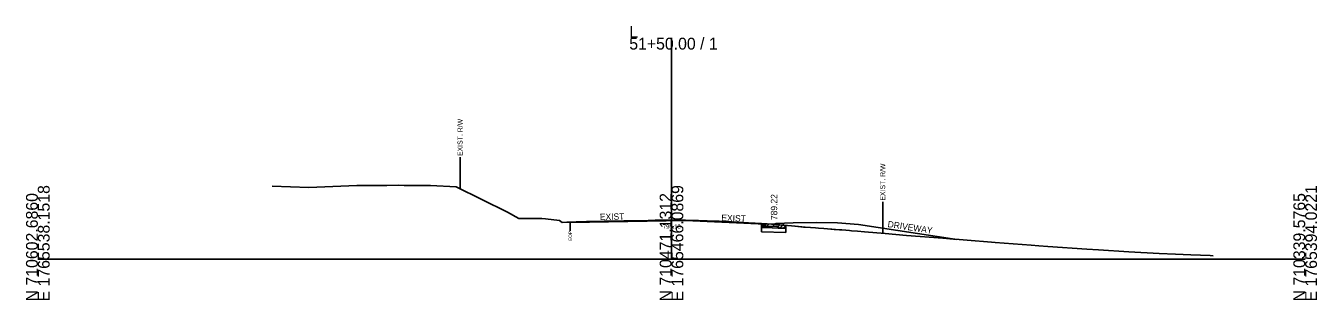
# Model space of a CAD drawing. Extents: x -26 to 5303, y -10 to 9578.
# Drawn here: x 3997.2 to 4302.8, y 1490.3 to 1555.1 of the extents above; entities that cross this region are included whole.
import ezdxf

# ---------------------------------------------------------------- set-up
doc = ezdxf.new("R2010")
doc.units = 0
for name, color, linetype in [('Exist Cross Section Cell', 7, 'Continuous'), ('Exist XS Ground Line', 7, 'Continuous'), ('Old_Level_10', 7, 'Continuous'), ('Old_Level_3', 7, 'Continuous'), ('Prop CMT Conc Surface', 7, 'Continuous'), ('Prop CMT Pvmt Course 1', 7, 'Continuous'), ('Prop CMT Pvmt Course 1 CG', 7, 'Continuous'), ('Prop CMT Pvmt Course 2', 7, 'Continuous'), ('Prop CMT Pvmt Course 3', 7, 'Continuous'), ('Prop CMT Pvmt Surface', 7, 'Continuous'), ('Prop CMT Subgrade Earthwork', 7, 'Continuous'), ('Prop Shade Light', 7, 'Continuous'), ('Prop XS Earthwork Shape', 7, 'Continuous'), ('Prop XS Hydro Elevations', 7, 'Continuous'), ('Prop XS SE Text', 7, 'Continuous'), ('Prop XS Side Slope Text', 7, 'Continuous'), ('Scratch_Level_5', 7, 'Continuous')]:
    doc.layers.add(name, color=color, linetype=linetype)

msp = doc.modelspace()

# ---------------------------------------------------------------- linework, layer by layer
at = {"layer": 'Exist Cross Section Cell'}
for p, q in [((4150, 1500), (4150, 1552.31)), ((4000, 1500), (4150, 1500)), ((4150, 1500), (4300, 1500))]:
    msp.add_line(p, q, dxfattribs=at)
at = {"layer": 'Exist XS Ground Line'}
msp.add_lwpolyline([(4055.5, 1517.22), (4064.14, 1516.93), (4075.55, 1517.39), (4082.59, 1517.38), (4085.31, 1517.44), (4086.72, 1517.4), (4088.88, 1517.41), (4092.94, 1517.41), (4099.04, 1517.1), (4111.2, 1511.09), (4113.84, 1509.61), (4118.91, 1509.61), (4119.34, 1509.61), (4120.2, 1509.51), (4123.48, 1509.12), (4124.08, 1508.66), (4125.24, 1508.72), (4126.02, 1508.75), (4127.44, 1508.8), (4128.27, 1508.81), (4128.68, 1508.83), (4129.46, 1508.84), (4129.91, 1508.86), (4131.38, 1508.9), (4132.76, 1508.92), (4134.05, 1508.94), (4135.61, 1508.96), (4136.9, 1508.98), (4138.46, 1509), (4139.25, 1509.02), (4140.58, 1509.04), (4141.31, 1509.06), (4142.43, 1509.08), (4144.46, 1509.15), (4147.01, 1509.19), (4147.95, 1509.19), (4150.11, 1509.18), (4152.72, 1509.15), (4153.48, 1509.15), (4154.86, 1509.14), (4155.57, 1509.13), (4157.16, 1509.08), (4158.42, 1509.02), (4160.07, 1508.97), (4161.27, 1508.94), (4162.72, 1508.86), (4164.12, 1508.79), (4165.27, 1508.75), (4166.97, 1508.66), (4169.02, 1508.52), (4169.82, 1508.47), (4170.48, 1508.43), (4172.67, 1508.3), (4175.68, 1508.07), (4178.37, 1507.84), (4180.88, 1507.6), (4181.22, 1507.57), (4181.63, 1507.54), (4184.07, 1507.36), (4184.78, 1507.3), (4186.09, 1507.2), (4186.92, 1507.13), (4187.93, 1507.06), (4189.77, 1506.92), (4190.31, 1506.89), (4191.29, 1506.81), (4192.13, 1506.79), (4192.62, 1506.7), (4193.99, 1506.6), (4195.69, 1506.44), (4200.58, 1506.06), (4205.65, 1505.61), (4214.22, 1504.92), (4225.76, 1504.01), (4226.65, 1503.91), (4235.17, 1503.28), (4236.94, 1503.15), (4239.08, 1503), (4248.34, 1502.35), (4251.05, 1502.16), (4258.24, 1501.72), (4265.43, 1501.29), (4269.33, 1501.17), (4272.97, 1501), (4277.48, 1500.84), (4278.23, 1500.79)], dxfattribs=at)
at = {"layer": 'Old_Level_10'}
for p, q in [((4099.94, 1524.05), (4099.94, 1516.65)), ((4200, 1513.51), (4200, 1506.11)), ((4126.02, 1508.75), (4126.02, 1506.7))]:
    msp.add_line(p, q, dxfattribs=at)
at = {"layer": 'Prop CMT Conc Surface'}
msp.add_lwpolyline([(4172.27, 1508.36), (4174.27, 1508.22)], dxfattribs=at)
at = {"layer": 'Prop CMT Pvmt Course 1'}
for q in [(4126.03, 1508.63), (4172.26, 1508.23)]:
    msp.add_line((4153.28, 1509.11), q, dxfattribs=at)
at = {"layer": 'Prop CMT Pvmt Course 1 CG'}
for points in [[(4172.27, 1507.77), (4175.27, 1507.68), (4175.61, 1507.34)], [(4172.27, 1507.44), (4172.27, 1507.77)], [(4175.61, 1507.34), (4172.27, 1507.44)]]:
    msp.add_lwpolyline(points, dxfattribs=at)
at = {"layer": 'Prop CMT Pvmt Course 2'}
for points in [[(4171.27, 1507.8), (4171.27, 1508.14)], [(4171.27, 1508.14), (4172.27, 1508.11)], [(4172.27, 1507.77), (4171.27, 1507.8)], [(4172.27, 1508.11), (4172.27, 1507.77)]]:
    msp.add_lwpolyline(points, dxfattribs=at)
at = {"layer": 'Prop CMT Pvmt Course 3'}
for points in [[(4171.27, 1507.8), (4172.27, 1507.77)], [(4171.27, 1507.47), (4171.27, 1507.8)], [(4172.27, 1507.44), (4171.27, 1507.47)], [(4172.27, 1507.77), (4172.27, 1507.44)]]:
    msp.add_lwpolyline(points, dxfattribs=at)
at = {"layer": 'Prop CMT Pvmt Surface'}
for p, q in [((4153.28, 1509.24), (4126.02, 1508.75)), ((4153.28, 1509.24), (4172.27, 1508.36)), ((4171.27, 1508.38), (4172.27, 1508.36)), ((4172.27, 1508.36), (4174.27, 1508.22)), ((4174.27, 1508.22), (4174.77, 1508.38)), ((4174.77, 1508.38), (4178.77, 1508.54)), ((4178.77, 1508.54), (4184.27, 1508.65)), ((4184.27, 1508.65), (4189.27, 1508.55)), ((4189.27, 1508.55), (4194.27, 1508.15)), ((4194.27, 1508.15), (4217.56, 1504.66))]:
    msp.add_line(p, q, dxfattribs=at)
at = {"layer": 'Prop CMT Subgrade Earthwork'}
msp.add_line((4171.27, 1507.47), (4171.27, 1508.38), dxfattribs=at)
for points in [[(4171.27, 1507.47), (4172.27, 1507.44)], [(4172.27, 1507.44), (4175.61, 1507.34), (4176.74, 1508.46)]]:
    msp.add_lwpolyline(points, dxfattribs=at)
at = {"layer": 'Prop Shade Light'}
for p, q in [((4171.27, 1507.47), (4171.27, 1506.47)), ((4177.04, 1506.3), (4177.04, 1507.3)), ((4171.27, 1506.47), (4177.04, 1506.3))]:
    msp.add_line(p, q, dxfattribs=at)
for points in [[(4175.61, 1507.34), (4175.23, 1507.35), (4173.86, 1507.39), (4172.48, 1507.43), (4172.27, 1507.44), (4171.27, 1507.47)], [(4177.04, 1507.3), (4176.59, 1507.31), (4175.61, 1507.34)]]:
    msp.add_lwpolyline(points, dxfattribs=at)
at = {"layer": 'Prop XS Earthwork Shape'}
for points in [[(4129.46, 1508.84), (4129.91, 1508.86), (4131.2, 1508.88), (4132.76, 1508.92), (4133.22, 1508.92), (4134.05, 1508.94), (4135.06, 1508.95), (4135.61, 1508.96), (4137.5, 1508.99), (4138.74, 1509.01), (4139.25, 1509.02), (4140.58, 1509.04), (4141.31, 1509.06), (4142.43, 1509.08), (4144.46, 1509.15), (4146.11, 1509.17), (4147.01, 1509.19), (4147.95, 1509.19), (4150, 1509.18), (4126.02, 1508.75), (4127.44, 1508.8), (4128.27, 1508.81), (4128.68, 1508.83)], [(4127.44, 1508.8), (4128.27, 1508.81), (4128.68, 1508.83), (4129.46, 1508.84), (4129.91, 1508.86), (4131.2, 1508.88), (4132.76, 1508.92), (4133.22, 1508.92), (4134.05, 1508.94), (4135.06, 1508.95), (4135.61, 1508.96), (4137.5, 1508.99), (4138.74, 1509.01), (4139.25, 1509.02), (4140.58, 1509.04), (4141.31, 1509.06), (4142.43, 1509.08), (4144.46, 1509.15), (4146.11, 1509.17), (4147.01, 1509.19), (4147.95, 1509.19), (4150, 1509.18), (4126.02, 1508.75)], [(4153.28, 1509.24), (4155.57, 1509.13), (4154.86, 1509.14), (4153.48, 1509.15), (4152.72, 1509.15), (4151.63, 1509.17), (4150, 1509.18)], [(4150, 1509.18), (4151.63, 1509.17), (4152.72, 1509.15), (4153.48, 1509.15), (4154.86, 1509.14), (4155.57, 1509.13), (4153.28, 1509.24)], [(4155.57, 1509.13), (4156.42, 1509.1), (4158.42, 1509.02), (4159, 1509), (4160.07, 1508.97), (4160.84, 1508.95), (4161.27, 1508.94), (4162.68, 1508.86), (4164.12, 1508.79), (4165.27, 1508.75), (4166.97, 1508.66), (4168.21, 1508.57), (4169.66, 1508.48)], [(4170.05, 1508.45), (4170.48, 1508.43), (4171.27, 1508.38), (4172.27, 1508.36), (4169.66, 1508.48)], [(4171.27, 1508.38), (4171.89, 1508.35), (4172.67, 1508.3), (4173.73, 1508.22), (4175.68, 1508.07), (4176.3, 1508.02), (4175.61, 1507.34), (4172.27, 1507.44), (4171.27, 1507.47)], [(4171.27, 1507.47), (4171.27, 1508.38), (4171.89, 1508.35), (4172.67, 1508.3), (4173.73, 1508.22), (4175.68, 1508.07), (4176.3, 1508.02), (4175.61, 1507.34), (4172.27, 1507.44)], [(4184.27, 1508.65), (4189.27, 1508.55), (4194.27, 1508.15), (4217.56, 1504.66), (4214.22, 1504.92), (4205.65, 1505.61), (4200.58, 1506.06), (4195.69, 1506.44), (4193.99, 1506.6), (4192.62, 1506.7), (4192.13, 1506.79), (4191.29, 1506.81), (4190.31, 1506.89), (4189.77, 1506.92), (4188.47, 1507.01), (4186.92, 1507.13), (4186.09, 1507.2), (4184.78, 1507.3), (4184.07, 1507.36), (4182.94, 1507.45), (4181.22, 1507.57), (4179.26, 1507.75), (4178.37, 1507.84), (4177.42, 1507.93), (4176.3, 1508.02), (4176.74, 1508.46), (4178.77, 1508.54)], [(4178.77, 1508.54), (4184.27, 1508.65), (4189.27, 1508.55), (4194.27, 1508.15), (4217.56, 1504.66), (4214.22, 1504.92), (4205.65, 1505.61), (4200.58, 1506.06), (4195.69, 1506.44), (4193.99, 1506.6), (4192.62, 1506.7), (4192.13, 1506.79), (4191.29, 1506.81), (4190.31, 1506.89), (4189.77, 1506.92), (4188.47, 1507.01), (4186.92, 1507.13), (4186.09, 1507.2), (4184.78, 1507.3), (4184.07, 1507.36), (4182.94, 1507.45), (4181.22, 1507.57), (4179.26, 1507.75), (4178.37, 1507.84), (4177.42, 1507.93), (4176.3, 1508.02), (4176.74, 1508.46)]]:
    msp.add_lwpolyline(points, close=True, dxfattribs=at)
at = {"layer": 'Scratch_Level_5'}
for p, q in [((4171.27, 1507.91), (4171.72, 1508.36)), ((4172.22, 1507.44), (4173.05, 1508.27)), ((4173.59, 1507.4), (4174.37, 1508.17)), ((4174.97, 1507.36), (4175.68, 1508.07)), ((4176.42, 1507.31), (4177.04, 1507.93)), ((4177.04, 1507.96), (4177.04, 1507.3))]:
    msp.add_line(p, q, dxfattribs=at)

# ---------------------------------------------------------------- texts
at = {"layer": 'Exist Cross Section Cell'}
for s, p in [('L', (4140, 1552.31)), ('51+50.00 / 1', (4140, 1549.51))]:
    msp.add_text(s, height=2.8, dxfattribs=at).set_placement(p)
for s, p in [('E 1765538.1518', (4002.8, 1490)), ('E 1765466.0869', (4152.8, 1490)), ('E 1765394.0221', (4302.8, 1490)), ('N 710602.6860', (4000, 1490)), ('N 710471.1312', (4150, 1490)), ('N 710339.5765', (4300, 1490))]:
    msp.add_text(s, height=2.8, rotation=90, dxfattribs=at).set_placement(p)
at = {"layer": 'Old_Level_10'}
for s, height, p in [('EXIST. R/W', 1.181, (4100.53, 1524.36)), ('EXIST. R/W', 1.181, (4200.59, 1513.81)), ('EOP', 0.787, (4126.42, 1504.31))]:
    msp.add_text(s, height=height, rotation=90, dxfattribs=at).set_placement(p)
at = {"layer": 'Old_Level_3'}
msp.add_text('790.18', height=1, dxfattribs=at).set_placement((4147.95, 1507.18))
at = {"layer": 'Prop XS Hydro Elevations'}
msp.add_text('789.22', height=1.5, rotation=90, dxfattribs=at).set_placement((4175.02, 1509.22))
at = {"layer": 'Prop XS SE Text'}
for rotation, p in [(1.5504, (4133.06, 1509.2)), (358.2816, (4161.78, 1509.01))]:
    msp.add_text('EXIST', height=1.5, rotation=rotation, dxfattribs=at).set_placement(p)
at = {"layer": 'Prop XS Side Slope Text'}
msp.add_text('DRIVEWAY', height=1.5, rotation=351.4692, dxfattribs=at).set_placement((4201.08, 1507.58))

doc.saveas('drawing.dxf')
